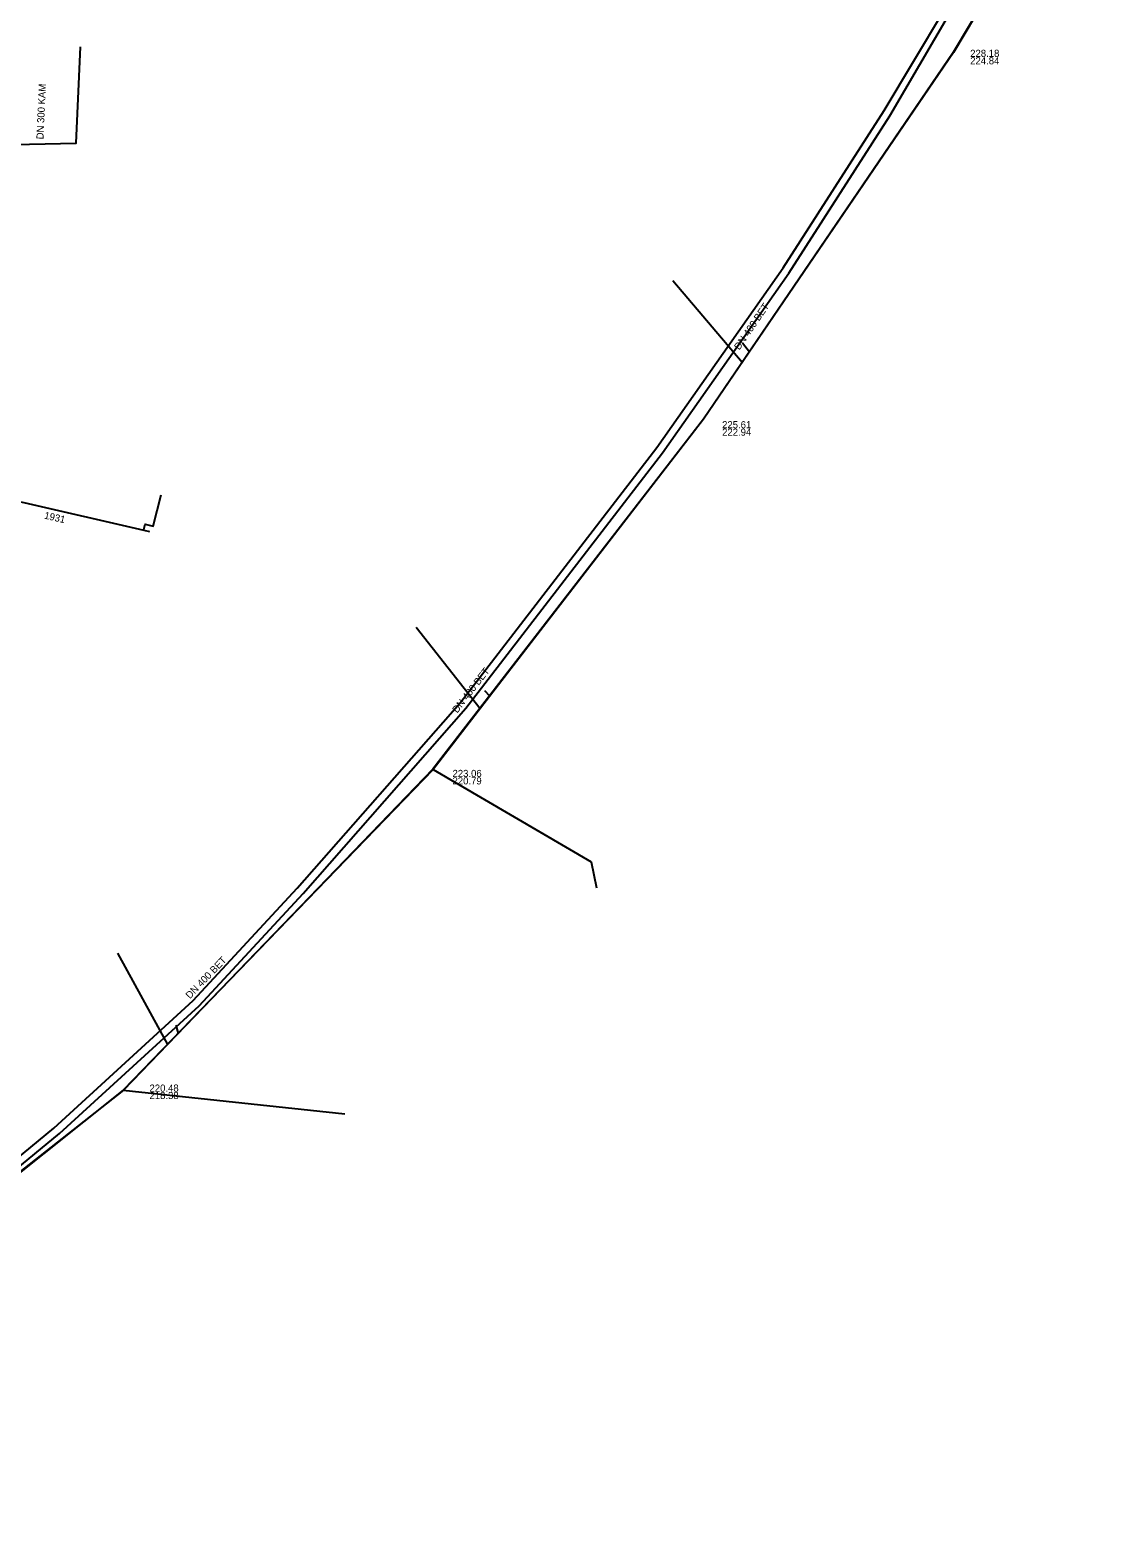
# Model space of a CAD drawing. Extents: x -596024 to -594475, y -1163820 to -1161957.
# Drawn here: x -595786.8 to -595667.9, y -1163178 to -1163008.8 of the extents above; entities that cross this region are included whole.
import ezdxf

# ---------------------------------------------------------------- set-up
doc = ezdxf.new("R2010")
doc.units = 0
for name, color, linetype in [('Level 1', 7, 'Continuous'), ('Vrstva 1', 7, 'Continuous'), ('Vrstva 12', 7, 'Continuous'), ('Vrstva 13', 7, 'Continuous'), ('Vrstva 15', 7, 'Continuous'), ('Vrstva 4', 7, 'Continuous'), ('Vrstva 55', 7, 'Continuous')]:
    doc.layers.add(name, color=color, linetype=linetype)

msp = doc.modelspace()

# ---------------------------------------------------------------- linework, layer by layer
at = {"layer": 'Level 1'}
for points in [[(-595609.54, -1162875.48), (-595633.36, -1162922.71), (-595657.34, -1162967.78), (-595683.27, -1163011.26), (-595711.29, -1163052.41), (-595741.62, -1163091.74), (-595776.38, -1163127.71), (-595816.28, -1163159.56), (-595860.78, -1163185.25), (-595904.58, -1163202.66), (-595939.49, -1163211.28), (-595963.53, -1163187.96), (-595972.46, -1163189.04), (-595993.41, -1163187.54), (-595999.33, -1163186.65), (-596024.42, -1163184.939)], [(-595714.75, -1163036.86), (-595706.95, -1163046.04)], [(-595706.93, -1163043.87), (-595706.16, -1163044.88)], [(-595743.52, -1163075.77), (-595736.34, -1163084.9)], [(-595735.28, -1163083.52), (-595735.84, -1163082.89)], [(-595741.62, -1163091.74), (-595723.92, -1163102.08)], [(-595723.92, -1163102.08), (-595723.3, -1163105.02)], [(-595777.04, -1163112.35), (-595771.42, -1163122.58)], [(-595770.49, -1163120.41), (-595770.22, -1163121.34)], [(-595776.38, -1163127.71), (-595751.52, -1163130.39)]]:
    msp.add_lwpolyline(points, dxfattribs=at)
at = {"layer": 'Vrstva 1'}
for p, q in [((-595657.36, -1162967.74), (-595683.3, -1163011.28)), ((-595683.3, -1163011.28), (-595711.31, -1163052.42)), ((-595711.31, -1163052.42), (-595741.65, -1163091.68)), ((-595741.65, -1163091.68), (-595776.36, -1163127.71)), ((-595776.36, -1163127.71), (-595816.55, -1163159.33))]:
    msp.add_line(p, q, dxfattribs=at)
at = {"layer": 'Vrstva 12'}
msp.add_lwpolyline([(-595802.602, -1163021.887), (-595781.677, -1163021.438), (-595781.191, -1163010.631)], dxfattribs=at)
at = {"layer": 'Vrstva 13'}
for points in [[(-595809.306, -1163056.805), (-595788.28, -1163061.624), (-595787.549, -1163061.792), (-595774.082, -1163064.879), (-595773.45, -1163065.037)], [(-595774.082, -1163064.879), (-595774.028, -1163064.642), (-595773.925, -1163064.193), (-595773.044, -1163064.419), (-595772.144, -1163060.925)]]:
    msp.add_lwpolyline(points, dxfattribs=at)
at = {"layer": 'Vrstva 55'}
for points in [[(-595861.545, -1163184.149), (-595840.235, -1163173.489), (-595821.055, -1163161.559), (-595807.835, -1163152.609), (-595783.535, -1163132.569), (-595767.875, -1163118.239), (-595756.215, -1163105.649), (-595737.945, -1163084.859), (-595715.895, -1163056.189), (-595701.725, -1163036.029), (-595690.385, -1163018.389), (-595680.305, -1163001.079), (-595671.485, -1162985.639), (-595658.565, -1162963.599), (-595646.285, -1162940.289), (-595632.685, -1162914.289), (-595612.515, -1162873.319), (-595603.855, -1162853.619), (-595604.51, -1162853.03)], [(-595904.003, -1163200.83), (-595885.89, -1163194.12), (-595862.2, -1163183.56), (-595840.89, -1163172.9), (-595821.71, -1163160.97), (-595808.49, -1163152.02), (-595784.19, -1163131.98), (-595768.53, -1163117.65), (-595756.87, -1163105.06), (-595738.6, -1163084.27), (-595716.55, -1163055.6), (-595702.38, -1163035.44), (-595691.04, -1163017.8), (-595681.06, -1163001.07), (-595661.01, -1162967.24), (-595642.49, -1162932.63), (-595625.54, -1162899.15), (-595608.632, -1162864.051)]]:
    msp.add_lwpolyline(points, dxfattribs=at)

# ---------------------------------------------------------------- texts
at = {"layer": 'Vrstva 12'}
msp.add_text('DN 300 KAM', height=0.8, rotation=87.42374, dxfattribs=at).set_placement((-595785.339, -1163021.037))
at = {"layer": 'Vrstva 15'}
msp.add_text('1931', height=0.8, rotation=347.09783, dxfattribs=at).set_placement((-595785.31, -1163063.572))
at = {"layer": 'Vrstva 4'}
for s, p in [('228.18', (-595681.388, -1163011.771)), ('224.84', (-595681.388, -1163012.603)), ('225.61', (-595709.216, -1163053.443)), ('222.94', (-595709.216, -1163054.275)), ('223.06', (-595739.456, -1163092.575)), ('220.79', (-595739.456, -1163093.407)), ('220.48', (-595773.445, -1163127.884)), ('218.38', (-595773.445, -1163128.716))]:
    msp.add_text(s, height=0.8, dxfattribs=at).set_placement(p)
for rotation, p in [(55.74879, (-595707.278, -1163044.72)), (52.31105, (-595738.924, -1163085.461)), (46.06581, (-595768.907, -1163117.523))]:
    msp.add_text('DN 400 BET', height=0.8, rotation=rotation, dxfattribs=at).set_placement(p)

doc.saveas('drawing.dxf')
